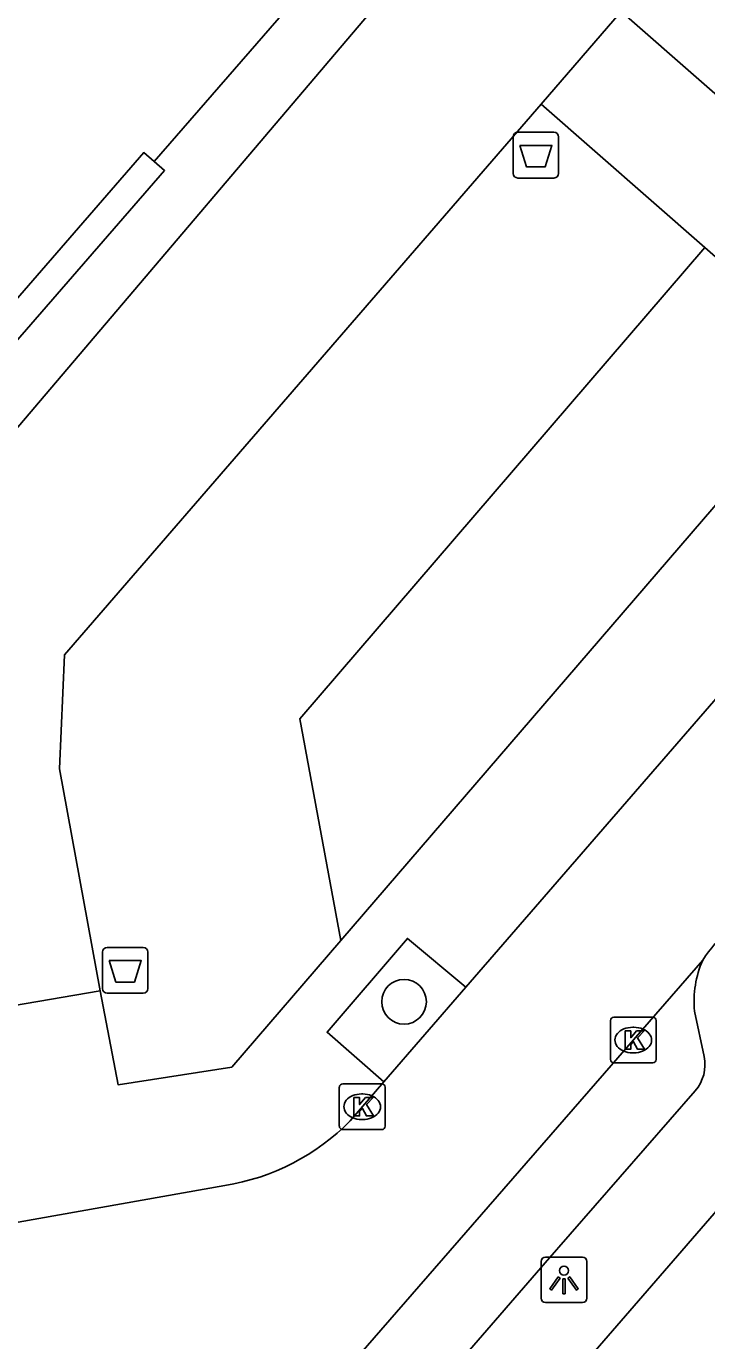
# Model space of a CAD drawing. Extents: x 158352 to 159489, y 383828 to 384597.
# Drawn here: x 159022.16 to 159037.04, y 384068.15 to 384096.89 of the extents above; entities that cross this region are included whole.
import ezdxf

# ---------------------------------------------------------------- set-up
doc = ezdxf.new("R2010")
doc.units = 0
for name, color, linetype in [('IMGEO_Afvalbak', 7, 'Continuous'), ('IMGEO_Boom', 7, 'Continuous'), ('IMGEO_Groenvoorziening', 7, 'Continuous'), ('IMGEO_Haag', 7, 'Continuous'), ('IMGEO_Hek', 7, 'Continuous'), ('IMGEO_Kolk', 7, 'Continuous'), ('IMGEO_Lichtpunt', 7, 'Continuous'), ('IMGEO_Rijbaan_lokaal_open', 7, 'Continuous'), ('IMGEO_Voetpad_gesloten', 7, 'Continuous'), ('IMGEO_Voetpad_halfverhard', 7, 'Continuous'), ('IMGEO_Voetpad_open', 7, 'Continuous')]:
    doc.layers.add(name, color=color, linetype=linetype)

msp = doc.modelspace()

# ---------------------------------------------------------------- linework, layer by layer
at = {"layer": 'IMGEO_Afvalbak'}
for p, q in [((159032.809, 384093.672), (159032.809, 384094.472)), ((159032.809, 384094.472), (159032.809, 384093.672)), ((159032.909, 384094.572), (159033.699, 384094.572)), ((159033.699, 384094.572), (159032.909, 384094.572)), ((159033.799, 384094.472), (159033.799, 384093.672)), ((159033.799, 384093.672), (159033.799, 384094.472)), ((159033.699, 384093.572), (159032.909, 384093.572)), ((159032.909, 384093.572), (159033.699, 384093.572)), ((159023.827, 384075.848), (159023.827, 384076.648)), ((159023.827, 384076.648), (159023.827, 384075.848)), ((159023.927, 384076.748), (159024.717, 384076.748)), ((159024.717, 384076.748), (159023.927, 384076.748)), ((159024.817, 384076.648), (159024.817, 384075.848)), ((159024.817, 384075.848), (159024.817, 384076.648)), ((159024.717, 384075.748), (159023.927, 384075.748)), ((159023.927, 384075.748), (159024.717, 384075.748))]:
    msp.add_line(p, q, dxfattribs=at)
for points in [[(159032.952, 384094.286), (159033.656, 384094.286), (159033.507, 384093.816), (159033.101, 384093.816), (159032.952, 384094.286)], [(159023.97, 384076.462), (159024.674, 384076.462), (159024.525, 384075.992), (159024.119, 384075.992), (159023.97, 384076.462)]]:
    msp.add_lwpolyline(points, dxfattribs=at)
for centre, start, end in [((159032.909, 384094.472), 90, 180), ((159032.909, 384094.472), 90, 180), ((159033.699, 384094.472), 0, 90), ((159033.699, 384094.472), 360, 90), ((159032.909, 384093.672), 180, 270), ((159032.909, 384093.672), 180, 270), ((159033.699, 384093.672), 270, 0), ((159033.699, 384093.672), 270, 0), ((159023.927, 384076.648), 90, 180), ((159023.927, 384076.648), 90, 180), ((159024.717, 384076.648), 0, 90), ((159024.717, 384076.648), 360, 90), ((159023.927, 384075.848), 180, 270), ((159023.927, 384075.848), 180, 270), ((159024.717, 384075.848), 270, 0), ((159024.717, 384075.848), 270, 0)]:
    msp.add_arc(centre, 0.1, start, end, dxfattribs=at)
at = {"layer": 'IMGEO_Boom'}
msp.add_circle((159030.421, 384075.561), 0.489, dxfattribs=at)
at = {"layer": 'IMGEO_Groenvoorziening'}
for points in [[(159035.499, 384106.056), (159024.956, 384093.932)], [(159029.037, 384076.903), (159028.144, 384081.746), (159037.001, 384092.056)]]:
    msp.add_lwpolyline(points, dxfattribs=at)
at = {"layer": 'IMGEO_Haag'}
for points in [[(159024.956, 384093.932), (159024.729, 384094.129), (159019.769, 384088.425), (159006.204, 384095.902), (159006.059, 384095.639)], [(159006.059, 384095.639), (159005.914, 384095.377), (159019.903, 384087.666), (159025.182, 384093.736), (159024.956, 384093.932)]]:
    msp.add_lwpolyline(points, dxfattribs=at)
at = {"layer": 'IMGEO_Hek'}
msp.add_lwpolyline([(159035.499, 384106.056), (159024.956, 384093.932)], dxfattribs=at)
at = {"layer": 'IMGEO_Kolk'}
for p, q in [((159035.009, 384075.224), (159035.861, 384075.224)), ((159034.934, 384074.298), (159034.934, 384075.15)), ((159035.422, 384075.004), (159035.447, 384075.004)), ((159035.935, 384075.15), (159035.935, 384074.298)), ((159035.445, 384074.444), (159035.42, 384074.444)), ((159035.861, 384074.224), (159035.009, 384074.224)), ((159029.08, 384073.766), (159029.932, 384073.766)), ((159029.005, 384072.84), (159029.005, 384073.692)), ((159029.493, 384073.546), (159029.518, 384073.546)), ((159030.006, 384073.692), (159030.006, 384072.84)), ((159029.516, 384072.986), (159029.491, 384072.986)), ((159029.932, 384072.766), (159029.08, 384072.766))]:
    msp.add_line(p, q, dxfattribs=at)
for points in [[(159035.009, 384075.224), (159035.861, 384075.224)], [(159034.934, 384074.298), (159034.934, 384075.15)], [(159035.255, 384074.924), (159035.378, 384074.924), (159035.378, 384074.773), (159035.508, 384074.924), (159035.672, 384074.924), (159035.526, 384074.773), (159035.679, 384074.524), (159035.527, 384074.524), (159035.442, 384074.688), (159035.378, 384074.621), (159035.378, 384074.524), (159035.255, 384074.524), (159035.255, 384074.924)], [(159035.935, 384075.15), (159035.935, 384074.298)], [(159035.861, 384074.224), (159035.009, 384074.224)], [(159029.08, 384073.766), (159029.932, 384073.766)], [(159029.005, 384072.84), (159029.005, 384073.692)], [(159029.326, 384073.466), (159029.449, 384073.466), (159029.449, 384073.315), (159029.579, 384073.466), (159029.743, 384073.466), (159029.597, 384073.315), (159029.75, 384073.066), (159029.598, 384073.066), (159029.513, 384073.23), (159029.449, 384073.163), (159029.449, 384073.066), (159029.326, 384073.066), (159029.326, 384073.466)], [(159030.006, 384073.692), (159030.006, 384072.84)], [(159029.932, 384072.766), (159029.08, 384072.766)]]:
    msp.add_lwpolyline(points, dxfattribs=at)
for centre, start, end in [((159035.011, 384075.148), 91.552, 178.448), ((159035.011, 384075.148), 91.552, 178.448), ((159035.859, 384075.148), 1.552, 88.448), ((159035.859, 384075.148), 1.552, 88.448), ((159035.011, 384074.3), 181.552, 268.448), ((159035.011, 384074.3), 181.552, 268.448), ((159035.859, 384074.3), 271.552, 358.448), ((159035.859, 384074.3), 271.552, 358.448), ((159029.082, 384073.69), 91.552, 178.448), ((159029.082, 384073.69), 91.552, 178.448), ((159029.93, 384073.69), 1.552, 88.448), ((159029.93, 384073.69), 1.552, 88.448), ((159029.082, 384072.842), 181.552, 268.448), ((159029.082, 384072.842), 181.552, 268.448), ((159029.93, 384072.842), 271.552, 358.448), ((159029.93, 384072.842), 271.552, 358.448)]:
    msp.add_arc(centre, 0.0765, start, end, dxfattribs=at)
for centre, major_axis, ratio, start_param, end_param in [((159035.421, 384074.724), (-0.387, 0.002), 0.722429, 4.712389, 7.853982), ((159035.446, 384074.724), (-0.39, 0.002), 0.717154, 1.570796, 4.712389), ((159029.492, 384073.266), (-0.387, 0.002), 0.722429, 4.712389, 7.853982), ((159029.517, 384073.266), (-0.39, 0.002), 0.717154, 1.570796, 4.712389)]:
    msp.add_ellipse(centre, major_axis=major_axis, ratio=ratio, start_param=start_param, end_param=end_param, dxfattribs=at)
at = {"layer": 'IMGEO_Lichtpunt'}
for p, q in [((159033.42, 384069.885), (159033.42, 384069.078)), ((159033.42, 384069.885), (159033.42, 384069.078)), ((159034.322, 384069.98), (159033.514, 384069.98)), ((159034.322, 384069.98), (159033.514, 384069.98)), ((159034.416, 384069.078), (159034.416, 384069.885)), ((159034.416, 384069.078), (159034.416, 384069.885)), ((159033.514, 384068.984), (159034.322, 384068.984)), ((159033.514, 384068.984), (159034.322, 384068.984))]:
    msp.add_line(p, q, dxfattribs=at)
for points in [[(159033.794, 384069.549), (159033.833, 384069.521), (159033.645, 384069.259), (159033.607, 384069.286), (159033.794, 384069.549)], [(159033.896, 384069.501), (159033.943, 384069.501), (159033.943, 384069.179), (159033.896, 384069.179), (159033.896, 384069.501)], [(159034.006, 384069.521), (159034.044, 384069.548), (159034.231, 384069.286), (159034.192, 384069.258), (159034.006, 384069.521)]]:
    msp.add_lwpolyline(points, dxfattribs=at)
msp.add_circle((159033.919, 384069.683), 0.0994, dxfattribs=at)
for centre, start, end in [((159033.514, 384069.885), 90, 180), ((159033.514, 384069.885), 90, 180), ((159034.322, 384069.885), 0, 90), ((159034.322, 384069.885), 0, 90), ((159033.514, 384069.078), 180, 270), ((159033.514, 384069.078), 180, 270), ((159034.322, 384069.078), 270, 0), ((159034.322, 384069.078), 270, 360)]:
    msp.add_arc(centre, 0.0946, start, end, dxfattribs=at)
at = {"layer": 'IMGEO_Rijbaan_lokaal_open'}
for points in [[(159038.288, 384083.396), (159031.77, 384075.877)], [(159023.408, 384060.911), (159036.953, 384076.471)], [(159031.77, 384075.877), (159029.982, 384073.814)], [(159029.982, 384073.814), (159029.242, 384072.961)], [(159026.504, 384071.544), (159015.194, 384069.538)]]:
    msp.add_lwpolyline(points, dxfattribs=at)
for centre, radius, start, end in [((159040.489, 384074.075), 4.271, 122.0993, 145.8744), ((159025.73, 384076.393), 4.91, 279.0671, 315.6588)]:
    msp.add_arc(centre, radius, start, end, dxfattribs=at)
at = {"layer": 'IMGEO_Voetpad_gesloten'}
for points in [[(159019.535, 384086.424), (159021.018, 384087.01), (159031.21, 384098.995), (159042.94, 384112.144)], [(159033.421, 384095.189), (159035.173, 384097.214)], [(159023.773, 384075.803), (159022.886, 384080.653), (159022.996, 384083.144), (159033.421, 384095.189)], [(159019.929, 384075.142), (159023.773, 384075.803)]]:
    msp.add_lwpolyline(points, dxfattribs=at)
at = {"layer": 'IMGEO_Voetpad_halfverhard'}
for points in [[(159035.173, 384097.214), (159038.743, 384094.084)], [(159033.421, 384095.189), (159037.001, 384092.056)], [(159037.001, 384092.056), (159039.9, 384089.519)]]:
    msp.add_lwpolyline(points, dxfattribs=at)
at = {"layer": 'IMGEO_Voetpad_open'}
for points in [[(159039.9, 384089.519), (159029.037, 384076.903)], [(159029.982, 384073.814), (159028.736, 384074.896), (159030.496, 384076.945), (159031.77, 384075.877)], [(159029.037, 384076.903), (159026.653, 384074.134), (159024.169, 384073.744), (159023.773, 384075.803)], [(159041.89, 384076.342), (159027.879, 384060.178), (159027.766, 384060.047)], [(159036.774, 384075.358), (159036.984, 384074.364)], [(159036.789, 384073.617), (159033.505, 384069.856), (159026.321, 384061.557)]]:
    msp.add_lwpolyline(points, dxfattribs=at)
for centre, radius, start, end in [((159039.024, 384075.567), 2.26, 156.4183, 185.3088), ((159036.144, 384074.184), 0.859, 318.681, 12.0585)]:
    msp.add_arc(centre, radius, start, end, dxfattribs=at)

doc.saveas('drawing.dxf')
